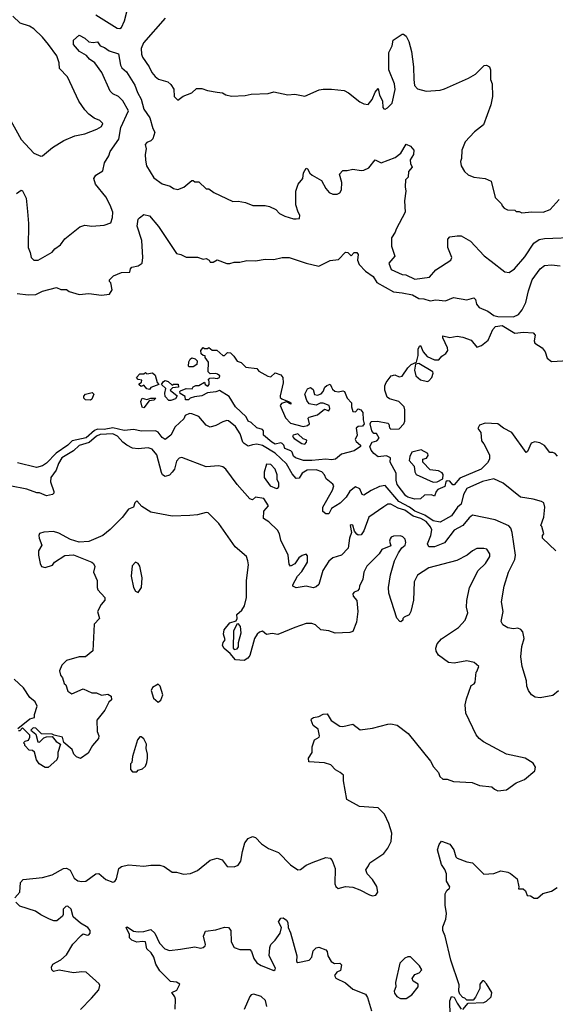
# Model space of a CAD drawing. Extents: x 2239805 to 2396427, y 665731 to 772158.
# Tile 288 of 326: x 2352084 to 2355882, y 736491 to 743470. Entities that reach past the tile are written whole.
import ezdxf

# ---------------------------------------------------------------- set-up
doc = ezdxf.new("R2010")
doc.units = 0

msp = doc.modelspace()

# ---------------------------------------------------------------- linework, layer by layer
at = {"layer": '0CON05XD'}
for points in [[(2352622.9, 743505), (2352775, 743409.1), (2352795, 743407.5), (2352805.3, 743414.7), (2352828, 743462), (2352843.3, 743525)], [(2351958.3, 742868.3), (2352095, 742620), (2352185, 742523.8), (2352233, 742503), (2352246.1, 742503.9), (2352316.4, 742563.6), (2352396.4, 742613.6), (2352475, 742646.2), (2352545, 742661.2), (2352630, 742695), (2352665, 742712.5), (2352673.3, 742735), (2352652.5, 742755), (2352613, 742773), (2352575, 742800), (2352545, 742831.2), (2352503.6, 742893.6), (2352424, 743065), (2352366.2, 743125), (2352363.8, 743165), (2352348, 743215), (2352288.8, 743295), (2352246.7, 743345), (2352184.1, 743404.1), (2352153.9, 743423.9), (2352087.5, 743445), (2352036.2, 743495)], [(2353115, 743481.2), (2352961.9, 743305), (2352944.5, 743265), (2352946.9, 743225), (2352954.2, 743205), (2353002.5, 743135), (2353022, 743095), (2353045, 743067.5), (2353068.3, 743048.3), (2353135, 743030), (2353155, 743010), (2353177, 742977), (2353180, 742925), (2353205, 742900), (2353243, 742927), (2353305, 742952.5), (2353338.3, 742981.7), (2353375, 742982.5), (2353415, 742967.5), (2353485, 742956.7), (2353521.7, 742951.7), (2353545, 742937.5), (2353585, 742927.5), (2353683, 742933), (2353725, 742942.5), (2353845, 742946.7), (2353885, 742957.5), (2353985, 742937.5), (2354035, 742942.5), (2354105, 742927.5), (2354208.3, 742971.7), (2354235, 742977.5), (2354295, 742977.5), (2354385, 742967.5), (2354415, 742952.5), (2354495, 742887.5), (2354525, 742872.5), (2354555, 742870), (2354583.8, 742905), (2354605, 742956.7), (2354625, 742982.5), (2354634.3, 742935), (2354657.5, 742895), (2354658.3, 742848.3), (2354665, 742837.5), (2354675, 742836.7), (2354692.5, 742845), (2354725, 742877.5), (2354747.5, 742975), (2354742, 743015), (2354700.8, 743115), (2354702.1, 743237.9), (2354724.2, 743285), (2354733.3, 743325), (2354795, 743367.5), (2354805, 743367.5), (2354825, 743352.5), (2354843.8, 743315), (2354862, 743245), (2354877.5, 743135), (2354878, 743045), (2354884.1, 743004.1), (2354905, 742980), (2354965, 742963.3), (2355065, 742971.2), (2355095, 742978.8), (2355267.5, 743055), (2355315.8, 743084.2), (2355377.5, 743145), (2355395, 743147.5), (2355415, 743136), (2355423.3, 743115), (2355423.3, 743045), (2355433.3, 743015), (2355436.2, 742925), (2355423.9, 742866.1), (2355373.3, 742725), (2355310, 742675), (2355243.8, 742605), (2355220, 742545), (2355216.7, 742485), (2355210, 742465), (2355213.3, 742435), (2355237.5, 742395), (2355265, 742370), (2355305, 742353.3), (2355385, 742343.3), (2355426.4, 742326.4), (2355455, 742210), (2355500, 742165), (2355505, 742150), (2355520, 742135), (2355543, 742123), (2355595, 742120), (2355605, 742110), (2355625, 742110), (2355645, 742100), (2355715, 742107.5), (2355795, 742106.7), (2355845.8, 742124.2), (2355910, 742195)], [(2352061.7, 742238.3), (2352095, 742262.5), (2352105, 742257.5), (2352128.8, 742205), (2352140.3, 742109.7), (2352145.7, 742025), (2352143.3, 741855), (2352158.9, 741818.9), (2352165, 741783.3), (2352185, 741766.7), (2352215, 741766.7), (2352315, 741823.3), (2352333.3, 741845), (2352373.3, 741875), (2352405, 741917.5), (2352509.3, 742000.7), (2352545, 742012.5), (2352595, 742007.5), (2352683, 742013), (2352729.3, 742030.7), (2352743, 742067), (2352743.8, 742105), (2352726.2, 742155), (2352695.8, 742215), (2352622, 742305), (2352610, 742345), (2352625, 742367.5), (2352672.3, 742397.7), (2352685.8, 742455), (2352715.8, 742505), (2352725.8, 742535), (2352786.6, 742623.4), (2352801.5, 742705), (2352855.7, 742825), (2352815, 742893.8), (2352785, 742926), (2352744.3, 742944.3), (2352725, 742963.3), (2352665.7, 743095.7), (2352616.2, 743165), (2352580, 743190), (2352556.8, 743216.8), (2352508.8, 743245), (2352464.5, 743295), (2352464.3, 743325.7), (2352505, 743361.2), (2352545, 743339.2), (2352575, 743314.2), (2352605, 743308.8), (2352635, 743312.5), (2352653.9, 743283.9), (2352685, 743272), (2352719.3, 743249.3), (2352785, 743227.5), (2352797.6, 743147.6), (2352808.6, 743128.6), (2352840.3, 743100.3), (2352900.5, 743005), (2352918.2, 742955), (2352946, 742906), (2352965, 742836.7), (2353007.5, 742775), (2353028.3, 742698.3), (2353041.7, 742671.7), (2353027.5, 742625), (2353015, 742612.5), (2352985, 742600), (2352973.6, 742586.4), (2352980, 742555), (2352973.3, 742515), (2352976.7, 742475), (2352983.3, 742435), (2353035, 742348), (2353095, 742305.6), (2353150.8, 742290.8), (2353175, 742273.3), (2353205, 742267.5), (2353247, 742283), (2353305, 742330), (2353315, 742330), (2353325, 742320), (2353355, 742320), (2353405, 742270), (2353425, 742270), (2353460, 742245), (2353595, 742182.5), (2353633, 742183), (2353685, 742173.3), (2353737, 742153), (2353825, 742152.5), (2353856.4, 742146.4), (2353900, 742125), (2353927, 742097), (2353965, 742077.5), (2354025, 742057.5), (2354045, 742057.5), (2354068.3, 742061.7), (2354070, 742085), (2354057.5, 742105), (2354043, 742157), (2354042.5, 742255), (2354057.5, 742305), (2354092.5, 742345), (2354096, 742385), (2354115, 742416.7), (2354125, 742412.5), (2354141.7, 742381.7), (2354157, 742367), (2354225, 742330), (2354253.9, 742273.9), (2354277.5, 742245), (2354305, 742233.3), (2354335, 742233.3), (2354355, 742242.5), (2354366.4, 742263.6), (2354367.5, 742315), (2354352.5, 742375), (2354375, 742400), (2354405, 742400), (2354445, 742410), (2354505, 742400), (2354525, 742402.5), (2354559.3, 742420.7), (2354605, 742477.5), (2354646.1, 742456.1), (2354745.6, 742494.4), (2354786, 742524), (2354825, 742586.7), (2354855, 742572.5), (2354878.8, 742545), (2354877.5, 742515), (2354852.3, 742477.7), (2354855, 742450), (2354866.7, 742425), (2354840, 742395), (2354837.5, 742355), (2354820, 742335), (2354817.5, 742285), (2354822.5, 742255), (2354813.3, 742185), (2354817.5, 742105), (2354752.5, 741985), (2354747, 741963), (2354720, 741925), (2354720, 741865), (2354743.3, 741795), (2354702.5, 741745), (2354718.3, 741698.3), (2354795, 741663.3), (2354821.7, 741661.7), (2354885, 741630), (2354990, 741645), (2355035, 741697.5), (2355140, 741765), (2355147.5, 741785), (2355120, 741855), (2355120, 741915), (2355135, 741930), (2355185, 741937.5), (2355215, 741937.5), (2355280.7, 741900.7), (2355377.3, 741797.3), (2355427.7, 741757.7), (2355525, 741682.5), (2355555, 741677.5), (2355593.3, 741705), (2355665, 741790), (2355730, 741885), (2355766.8, 741913.2), (2355805, 741920), (2356045, 741928)], [(2352065, 741528.8), (2352145, 741518.8), (2352198.3, 741521.7), (2352245, 741545.8), (2352345, 741571.2), (2352375, 741557.5), (2352417, 741557), (2352435, 741542.5), (2352505, 741522.5), (2352575, 741530), (2352665, 741516.7), (2352720, 741525), (2352740, 741555), (2352730, 741605), (2352720, 741615), (2352720, 741625), (2352750, 741655), (2352805, 741677.5), (2352865, 741680), (2352870, 741705), (2352880, 741715), (2352925, 741726.2), (2352951.2, 741745), (2352958.1, 741785), (2352949.4, 741905), (2352917.4, 742007.4), (2352923.8, 742055), (2352932.5, 742065), (2352965, 742088.8), (2353005, 742080), (2353068.8, 742005), (2353195, 741812.5), (2353226.4, 741806.4), (2353265, 741787.5), (2353345, 741787.5), (2353385, 741772.5), (2353405, 741777.5), (2353426.4, 741766.4), (2353435, 741752.5), (2353455, 741752.5), (2353485, 741767.5), (2353553, 741743), (2353575, 741742.5), (2353605, 741752.5), (2353645, 741752.5), (2353695, 741762.5), (2353755, 741760), (2353825, 741773.8), (2353885, 741770), (2353945, 741783.3), (2353995, 741783.8), (2354115, 741743.3), (2354205, 741723.3), (2354285, 741762.5), (2354345, 741770), (2354395, 741823.3), (2354410.5, 741820.5), (2354435, 741796.7), (2354455, 741818.8), (2354475, 741820), (2354484.2, 741805), (2354480, 741765), (2354490, 741735), (2354535, 741687.5), (2354589.5, 741649.5), (2354616.8, 741606.8), (2354735, 741542.2), (2354795, 741533.2), (2354869, 741519), (2354913.2, 741493.2), (2354950.5, 741490.5), (2354995, 741477.5), (2355035, 741484), (2355103.6, 741476.4), (2355158.8, 741501.2), (2355255, 741484.2), (2355305, 741499.2), (2355315, 741487.5), (2355323.9, 741453.9), (2355341.1, 741431.1), (2355404, 741404), (2355445, 741374.5), (2355475, 741366.2), (2355585, 741363.3), (2355620.3, 741379.7), (2355645.7, 741414.3), (2355672, 741465), (2355691.7, 741548.3), (2355718, 741625), (2355773.8, 741705), (2355805, 741726.7), (2355855, 741732.5), (2355916.4, 741726.4)], [(2355897, 740377), (2355880, 740395), (2355865, 740402.5), (2355842.5, 740402.5), (2355805, 740452.5), (2355771.7, 740471.7), (2355737.7, 740477.7), (2355711.2, 740468.8), (2355685, 740410), (2355675, 740402.5), (2355573.6, 740543.6), (2355515, 740574), (2355475, 740605.8), (2355385, 740610.8), (2355344.2, 740595.8), (2355332, 740572), (2355353.9, 740543.9), (2355358, 740485), (2355375, 740463.8), (2355415.6, 740385), (2355415.6, 740355), (2355401.7, 740328.3), (2355355, 740284.2), (2355205, 740221.2), (2355165, 740172), (2355154.3, 740174.3), (2355135, 740198.8), (2355115, 740202.5), (2355106.7, 740193.3), (2355098.8, 740161.2), (2355050, 740140), (2355036.7, 740125), (2355025, 740093.3), (2355003, 740103), (2354955, 740100), (2354925, 740074.3), (2354885, 740071.4), (2354836.7, 740085), (2354822, 740095), (2354761.5, 740175), (2354754.4, 740205.6), (2354754, 740255), (2354712, 740335), (2354712.5, 740365), (2354685, 740378.8), (2354625, 740371.4), (2354594, 740395), (2354575, 740420), (2354567.5, 740445), (2354584.3, 740475.7), (2354615.7, 740484.3), (2354632, 740505), (2354615, 740537.5), (2354595, 740537.5), (2354581.2, 740555), (2354568.6, 740605), (2354577.1, 740622.9), (2354620, 740625), (2354695, 740610), (2354702.3, 740602.3), (2354706.1, 740576.1), (2354715, 740568.8), (2354775, 740569.2), (2354807.5, 740605), (2354814.3, 740625), (2354815.7, 740704.3), (2354809.2, 740725), (2354772.8, 740762.8), (2354705, 740781.9), (2354688.8, 740795), (2354672, 740845), (2354673.8, 740875), (2354681.7, 740898.3), (2354717.5, 740945), (2354745, 740953.3), (2354775, 740937.5), (2354795, 740942.5), (2354835, 741002.5), (2354860, 741025), (2354897.5, 741042.5), (2354909.5, 741090.5), (2354910, 741135), (2354920, 741155), (2354925, 741160), (2354943.8, 741115), (2354973.2, 741083.2), (2355025, 741060), (2355055, 741060), (2355076.7, 741085), (2355105, 741103.3), (2355119.2, 741125), (2355118, 741145), (2355083.3, 741215), (2355085, 741230), (2355135, 741217.1), (2355185, 741226.9), (2355225, 741220), (2355285, 741197.5), (2355325, 741150), (2355358.3, 741161.7), (2355405, 741197.5), (2355440, 741275), (2355457.5, 741295), (2355505, 741302.9), (2355595, 741248), (2355655.8, 741255.8), (2355725, 741251.2), (2355738, 741235), (2355731.2, 741195), (2355737.7, 741177.7), (2355789.2, 741145), (2355810, 741115), (2355825, 741070), (2355855, 741047.5), (2355972.5, 741055)], [(2354155, 740344.6), (2354095.6, 740345.6), (2354040, 740365), (2354025, 740376.7), (2354016.2, 740405), (2354006.7, 740415), (2353965, 740430), (2353956.7, 740455), (2353945, 740466.7), (2353935, 740470), (2353895, 740461.1), (2353872.5, 740475), (2353812.9, 740525), (2353813.3, 740555), (2353806.7, 740565), (2353765, 740576.2), (2353725, 740614), (2353704.3, 740624.3), (2353690, 740655), (2353615, 740726.2), (2353568.6, 740798.6), (2353501.7, 740841.7), (2353475, 740831.2), (2353415, 740824.3), (2353375, 740804.3), (2353322.5, 740797.5), (2353293.3, 740786.7), (2353280, 740775), (2353260, 740775), (2353258.3, 740798.3), (2353221.7, 740821.7), (2353220, 740835), (2353225, 740840), (2353263.6, 740856.4), (2353306.2, 740853.8), (2353315, 740867.5), (2353333.6, 740876.4), (2353355, 740877.5), (2353395, 740900), (2353400, 740885), (2353417, 740873), (2353427.5, 740885), (2353427, 740907), (2353420, 740915), (2353431.7, 740928.3), (2353455, 740932.5), (2353483, 740927), (2353500, 740935), (2353502.5, 740945), (2353486.7, 740956.7), (2353475, 740962.5), (2353435, 740960), (2353420, 740975), (2353421.7, 741041.7), (2353400, 741075), (2353398.3, 741088.3), (2353385, 741090), (2353371.7, 741101.7), (2353367.5, 741125), (2353385, 741147.5), (2353395, 741140), (2353415, 741140), (2353425, 741147.5), (2353448.3, 741128.3), (2353481.7, 741128.3), (2353525, 741090), (2353535, 741090), (2353558.3, 741111.7), (2353578.3, 741108.3), (2353602.5, 741085), (2353625, 741050), (2353655, 741040), (2353687.5, 741007.5), (2353765, 740997.5), (2353779.3, 740979.3), (2353843, 740943), (2353865, 740937.5), (2353895, 740966), (2353935, 740953.8), (2353949.2, 740935), (2353952, 740895), (2353930, 740805), (2353932, 740792), (2353942, 740782), (2353995, 740762.5), (2354006.2, 740755), (2354007.5, 740745), (2353975, 740762.5), (2353940.8, 740749.2), (2353931.2, 740735), (2353968.9, 740648.9), (2354005, 740611.2), (2354095, 740586.7), (2354125, 740593.8), (2354140, 740605), (2354130, 740645), (2354136.4, 740653.6), (2354195, 740669.2), (2354245, 740710), (2354275, 740697.5), (2354283.3, 740715), (2354277.5, 740735), (2354235, 740752.5), (2354215, 740752.5), (2354185, 740736.7), (2354137, 740747), (2354120.5, 740770.5), (2354106, 740815), (2354125, 740852.5), (2354145, 740862.5), (2354165, 740850), (2354174.1, 740814.1), (2354195, 740808.8), (2354220.7, 740819.3), (2354236.4, 740833.6), (2354247.5, 740865), (2354261.7, 740878.3), (2354285, 740886.7), (2354295.7, 740865.7), (2354301.2, 740851.2), (2354317.7, 740837.7), (2354345, 740833.3), (2354375, 740840), (2354386.7, 740835), (2354406.4, 740786.4), (2354437.5, 740755), (2354436.7, 740725), (2354445, 740693.3), (2354465, 740690), (2354485, 740712.5), (2354502.5, 740705), (2354516.7, 740685), (2354518.6, 740635), (2354527.5, 740605), (2354515, 740589.2), (2354484, 740586), (2354470, 740575), (2354476.7, 740525), (2354463.8, 740495), (2354470.5, 740480.5), (2354500, 740455), (2354500, 740445), (2354455.9, 740414.1), (2354365, 740391.2), (2354324.2, 740355.8), (2354295, 740350.8), (2354255, 740355.8), (2354155, 740344.6)], [(2353315, 741010), (2353285, 741010), (2353280, 741015), (2353282.5, 741045), (2353292.5, 741065), (2353305, 741072.5), (2353327, 741067), (2353341.7, 741051.7), (2353340, 741025), (2353315, 741010)], [(2354975, 740906.2), (2354985, 740910), (2355006.7, 740935), (2355016.7, 740965), (2355012.5, 740975), (2354915, 741032.5), (2354891.7, 741028.3), (2354882.5, 740985), (2354892.5, 740945), (2354925, 740916.7), (2354975, 740906.2)], [(2353005, 740850), (2352985, 740852.5), (2352965, 740880), (2352945, 740870), (2352931.7, 740881.7), (2352931.7, 740888.3), (2352948.3, 740901.7), (2352950, 740915), (2352925, 740920), (2352912.5, 740935), (2352935, 740960), (2352965, 740960), (2352975, 740970), (2352985, 740960), (2353025, 740967.5), (2353045, 740950), (2353058.3, 740898.3), (2353070, 740885), (2353015, 740862.5), (2353005, 740850)], [(2353155, 740770), (2353141.7, 740771.7), (2353115, 740800), (2353113, 740823), (2353120, 740855), (2353090, 740885), (2353103.6, 740906.4), (2353115, 740912.5), (2353136.1, 740906.1), (2353165, 740880), (2353175, 740887.5), (2353207, 740887), (2353210, 740865), (2353168.3, 740861.7), (2353150, 740845), (2353200, 740805), (2353188.3, 740781.7), (2353155, 740770)], [(2352585, 740773.3), (2352550, 740775), (2352538.3, 740788.3), (2352538.3, 740801.7), (2352550, 740815), (2352597.5, 740827.5), (2352610, 740815), (2352595, 740780), (2352585, 740773.3)], [(2352965, 740720), (2352953.3, 740723.3), (2352942.5, 740765), (2352951.7, 740788.3), (2352985, 740777.5), (2353015, 740787.5), (2353048.3, 740788.3), (2353035, 740772.5), (2353001.7, 740768.3), (2352965, 740720)], [(2355886.7, 739705), (2355790, 739795), (2355790, 739815), (2355800, 739825), (2355787, 739877), (2355780, 739885), (2355801.2, 739945), (2355808, 740015), (2355800, 740045), (2355785, 740056), (2355725, 740071.2), (2355635, 740086.7), (2355512.5, 740185), (2355445.8, 740215.8), (2355365, 740196.2), (2355255, 740146.8), (2355230.3, 740105), (2355213.7, 740036.4), (2355189.5, 740015), (2355145, 739952.9), (2355065, 739908.6), (2355015, 739917.3), (2354957.6, 739957.6), (2354885, 739987.5), (2354847.3, 740015), (2354772.4, 740055), (2354675, 740168), (2354635, 740161.2), (2354575, 740134), (2354525, 740098.8), (2354512.9, 740105), (2354495, 740146), (2354465, 740158.8), (2354425, 740128), (2354399.2, 740085), (2354356.2, 740043.8), (2354295, 740006.2), (2354275, 739967.5), (2354255, 739966.7), (2354233.3, 739985), (2354233.3, 740015), (2354302.5, 740135), (2354312, 740165), (2354305, 740178), (2354256.2, 740215), (2354244.2, 740245), (2354227.5, 740265), (2354185, 740278.5), (2354122.9, 740277.1), (2354085.8, 740255), (2354065, 740220), (2354045, 740218), (2354015, 740250), (2353975, 740322.2), (2353895, 740397.4), (2353805, 740452.7), (2353765, 740461.8), (2353735, 740455.6), (2353705, 740448.1), (2353676, 740465), (2353666.6, 740476.6), (2353647.5, 740535), (2353615, 740585.7), (2353565, 740626.2), (2353551.7, 740628.3), (2353525, 740620), (2353475, 740593.3), (2353435, 740582.5), (2353407, 740597), (2353355, 740656.7), (2353305, 740676.7), (2353287.7, 740677.7), (2353258, 740665), (2353248.3, 740641.7), (2353186.9, 740585), (2353155, 740525.8), (2353115, 740494), (2353095, 740508.1), (2353065, 740546.9), (2353045.8, 740555.8), (2352945, 740552.7), (2352893.9, 740566.1), (2352825, 740558.3), (2352745, 740577.2), (2352683.9, 740566.1), (2352635, 740567.2), (2352615, 740557.4), (2352555, 740506.4), (2352455.5, 740485), (2352426.4, 740455), (2352343.4, 740396.6), (2352273, 740327), (2352245, 740308.6), (2352203.2, 740296.8), (2352068, 740328)], [(2353912, 739852), (2353851.7, 739911.7), (2353813.8, 739935), (2353815, 739987.5), (2353847.5, 740025), (2353815.8, 740075.8), (2353755, 740085.8), (2353735, 740067.5), (2353715, 740073.3), (2353625, 740176), (2353546.2, 740285), (2353525, 740300), (2353495, 740308.8), (2353405, 740301.2), (2353234.2, 740365.8), (2353215, 740361.2), (2353195, 740340), (2353181.2, 740285), (2353165, 740262.5), (2353145, 740242.5), (2353115, 740232.5), (2353097.5, 740245), (2353090.5, 740260.5), (2353055.8, 740385), (2353023.3, 740425), (2352995, 740435.7), (2352925, 740428.9), (2352885, 740433.8), (2352844.2, 740454.2), (2352815, 740475.6), (2352777.2, 740517.3), (2352743.3, 740535), (2352655, 740530), (2352628.8, 740518.8), (2352577.1, 740472.9), (2352505, 740451.5), (2352465.3, 740414.7), (2352382.5, 740365), (2352358.6, 740325), (2352341.7, 740278.3), (2352304.4, 740225), (2352302.2, 740195), (2352325.7, 740125), (2352325.5, 740114.5), (2352316.7, 740105), (2352275, 740096.2), (2352225, 740117.5), (2352205, 740117.5), (2352135, 740143.3), (2352015, 740166.7)], [(2354105, 740462.5), (2354117.5, 740475), (2354119.3, 740489.3), (2354095, 740500), (2354055, 740533.8), (2354022.5, 740525), (2354017.5, 740515), (2354031.2, 740501.2), (2354085, 740466.7), (2354105, 740462.5)], [(2355015, 740191.2), (2355045, 740193.3), (2355083.3, 740215), (2355086.4, 740246.4), (2355078.8, 740258.8), (2355053.2, 740273.2), (2354995, 740278.8), (2354943.3, 740335), (2354942.5, 740355), (2354968, 740362), (2354979.3, 740380.7), (2354977.5, 740395), (2354931.7, 740421.7), (2354865, 740403.8), (2354849.2, 740375), (2354846.7, 740346.7), (2354882, 740305), (2354886.7, 740265), (2354896.1, 740246.1), (2355015, 740191.2)], [(2353905, 740147.5), (2353915, 740150), (2353921.7, 740158.3), (2353922.5, 740185), (2353910.7, 740210.7), (2353910.8, 740245), (2353896, 740285), (2353865, 740316.7), (2353835, 740320), (2353817, 740263), (2353817.5, 740225), (2353860, 740165), (2353905, 740147.5)], [(2352050, 737245), (2352084.2, 737285), (2352090, 737355), (2352107.5, 737375), (2352245, 737389.2), (2352315, 737408.8), (2352395, 737454), (2352415, 737455.8), (2352441.2, 737441.2), (2352471.2, 737385), (2352497.3, 737367.3), (2352525, 737361.4), (2352552.5, 737365), (2352624.3, 737415.7), (2352645, 737418), (2352695, 737376.7), (2352745, 737357.5), (2352757.7, 737362.3), (2352769.5, 737380.5), (2352786.7, 737455), (2352805, 737467.1), (2352855, 737480), (2352965, 737469.4), (2353015, 737478.6), (2353078.3, 737478.3), (2353108.3, 737468.3), (2353165, 737428.8), (2353195, 737428.8), (2353245.9, 737414.1), (2353295, 737418), (2353345, 737440.8), (2353435, 737513.8), (2353485, 737528), (2353520, 737515), (2353555, 737467.5), (2353605, 737466.2), (2353632.3, 737477.7), (2353653.1, 737506.9), (2353663.1, 737575), (2353680, 737635), (2353705, 737666.7), (2353735, 737680), (2353755, 737673.3), (2353798.3, 737628.3), (2353847.5, 737595), (2353918.3, 737568.3), (2354005, 737480), (2354055, 737443.3), (2354075, 737446.7), (2354115, 737478), (2354165, 737499.2), (2354255, 737531.2), (2354285, 737526.7), (2354299.5, 737509.5), (2354320, 737455), (2354318.8, 737345), (2354325.9, 737325.9), (2354342.7, 737312.7), (2354395, 737326), (2354445, 737321.2), (2354495, 737303.3), (2354565, 737266.7), (2354585, 737260), (2354610, 737265), (2354622.5, 737285), (2354615.9, 737325.9), (2354586.7, 737375), (2354546.7, 737415), (2354537.5, 737445), (2354558.3, 737471.7), (2354566.4, 737493.6), (2354665, 737560), (2354695, 737597.5), (2354718.8, 737645), (2354723.3, 737705), (2354702.1, 737772.1), (2354669.7, 737839.7), (2354625, 737883.8), (2354493.9, 737893.9), (2354403.6, 737943.6), (2354380, 738075), (2354380, 738115), (2354357.5, 738135), (2354322.7, 738152.7), (2354289.3, 738189.3), (2354245, 738202.5), (2354135, 738210), (2354132.5, 738235), (2354157.5, 738275), (2354157.5, 738315), (2354173.3, 738365), (2354207.5, 738385), (2354210, 738395), (2354200.7, 738440.7), (2354165, 738467.5), (2354151.2, 738505), (2354154.2, 738515.8), (2354166.1, 738523.9), (2354205, 738530), (2354235, 738546.7), (2354265, 738550), (2354291.7, 738501.7), (2354355, 738463.3), (2354375, 738460), (2354445, 738476.7), (2354497, 738437), (2354585, 738448.8), (2354693.6, 738476.4), (2354715, 738480), (2354760.7, 738470.7), (2354839.5, 738409.5), (2354996.7, 738215), (2355017.5, 738175), (2355052.5, 738135), (2355062.5, 738105), (2355085, 738087.5), (2355115, 738086.7), (2355160.5, 738070.5), (2355293, 738063), (2355345, 738042.5), (2355431.7, 738031.7), (2355450, 738015), (2355475, 738003.8), (2355535, 738012.5), (2355605, 738060), (2355662.5, 738085), (2355737.5, 738145), (2355741.7, 738171.7), (2355725, 738200), (2355667, 738237), (2355535, 738263.3), (2355371.7, 738351.7), (2355342.5, 738375), (2355321.7, 738401.7), (2355247.5, 738555), (2355242.5, 738615), (2355253, 738657), (2355285, 738750), (2355306.4, 738763.6), (2355312.5, 738775), (2355320, 738845), (2355325, 738850), (2355340, 738885), (2355307.5, 738915), (2355255, 738925.6), (2355165, 738910), (2355125, 738914.4), (2355054, 738965), (2355036, 738995), (2355035.7, 739015), (2355044.6, 739045.4), (2355075, 739082.5), (2355195, 739162), (2355243.8, 739215), (2355261.2, 739265), (2355252.5, 739305), (2355254.1, 739354.1), (2355274.2, 739445.8), (2355333.9, 739566.1), (2355387.5, 739615), (2355417.5, 739665), (2355417.5, 739685), (2355396.4, 739716.4), (2355375, 739722.5), (2355325, 739722.5), (2355293.9, 739706.1), (2355256.1, 739673.9), (2355183.6, 739636.4), (2354986.1, 739583.9), (2354905, 739533.3), (2354880.8, 739485), (2354876.2, 739355), (2354857.5, 739275), (2354845, 739252.5), (2354810, 739235), (2354800, 739225), (2354800, 739215), (2354787, 739203), (2354780, 739205), (2354758.3, 739228.3), (2354702, 739405), (2354699.2, 739445), (2354714, 739535), (2354741.2, 739635), (2354769.3, 739690.7), (2354793.6, 739726.4), (2354816.7, 739745), (2354822.5, 739765), (2354817, 739787), (2354800, 739805), (2354785, 739812.5), (2354735, 739810), (2354717, 739803), (2354710.7, 739789.3), (2354706.7, 739775), (2354715, 739740), (2354652.5, 739715), (2354632.5, 739685), (2354545, 739596.7), (2354525, 739553.3), (2354518.1, 739505), (2354493.3, 739455), (2354490, 739435), (2354479.3, 739420.7), (2354455, 739412.5), (2354445, 739400), (2354447.5, 739385), (2354473.8, 739353.8), (2354481.2, 739275), (2354471.2, 739198.8), (2354445.7, 739134.3), (2354425, 739126.2), (2354321.7, 739121.7), (2354275, 739137.5), (2354220, 739145), (2354180.7, 739180.7), (2354155, 739191.2), (2354115, 739190), (2354035, 739161.2), (2353915, 739113.3), (2353875, 739118.8), (2353835, 739113.3), (2353806, 739136), (2353785, 739130), (2353766.7, 739115), (2353748, 739085), (2353715, 738962.5), (2353702.5, 738945), (2353675, 738927.5), (2353615, 738932.5), (2353576.9, 738976.9), (2353533.4, 739013.4), (2353522.9, 739035), (2353525.9, 739055), (2353540.6, 739075), (2353529.7, 739115), (2353534.2, 739145), (2353574.1, 739195.9), (2353620, 739210), (2353626.2, 739225), (2353623.3, 739255), (2353658.8, 739285), (2353678.8, 739315), (2353693.3, 739375), (2353691.2, 739495), (2353706.7, 739605), (2353702.5, 739635), (2353692.5, 739665), (2353612.6, 739732.6), (2353495, 739900), (2353420, 739975), (2353405, 739977.5), (2353345, 739960), (2353290, 739955), (2353165, 739950.8), (2353015, 739980), (2352950.6, 740020.6), (2352915, 740060), (2352900, 740045), (2352890, 740015), (2352855, 740000), (2352809.5, 739940.5), (2352725, 739856.7), (2352672.5, 739815), (2352575, 739771.2), (2352505, 739766.7), (2352445, 739786.7), (2352361.7, 739831.7), (2352323, 739843), (2352255, 739836.7), (2352225, 739827.5), (2352220, 739815), (2352222.5, 739795), (2352240, 739745), (2352216.7, 739705), (2352216.7, 739675), (2352228, 739615), (2352238.8, 739595), (2352265, 739587.5), (2352317, 739603), (2352330, 739625), (2352405, 739672.5), (2352465, 739676.7), (2352595.9, 739625.9), (2352606.4, 739616.4), (2352616.2, 739595), (2352606.2, 739555), (2352632.5, 739495), (2352633.3, 739475), (2352632.5, 739445), (2352638.3, 739428.3), (2352687.5, 739375), (2352687.5, 739355), (2352662.5, 739325), (2352636.7, 739275), (2352648.8, 739225), (2352612.5, 739185), (2352603.6, 738996.4), (2352550, 738955), (2352505, 738953.8), (2352415, 738927.5), (2352382.5, 738895), (2352366.7, 738855), (2352373.3, 738825), (2352386.7, 738805), (2352400, 738765), (2352410, 738755), (2352425, 738710), (2352453, 738693), (2352535, 738727.5), (2352595, 738700), (2352628.3, 738698.3), (2352665, 738683.3), (2352709.3, 738689.3), (2352732.5, 738675), (2352735, 738650), (2352717, 738633), (2352687.5, 738575), (2352632, 738505), (2352633.8, 738425), (2352646.2, 738395), (2352642, 738375), (2352601.2, 738325), (2352569.7, 738270.3), (2352515, 738232.5), (2352486.1, 738246.1), (2352467.5, 738265), (2352455, 738297.5), (2352397, 738347), (2352387.5, 738385), (2352328.3, 738398.3), (2352315, 738406.7), (2352238.3, 738408.3), (2352199.3, 738449.3), (2352178.3, 738451.7), (2352162.5, 738435), (2352197.5, 738405), (2352211.7, 738351.7), (2352225, 738350), (2352255, 738380), (2352273, 738387), (2352315, 738390), (2352342.5, 738355), (2352372.5, 738335), (2352353.6, 738276.4), (2352353.8, 738245), (2352346.7, 738225), (2352285, 738170), (2352265, 738170), (2352222.5, 738195), (2352203.8, 738223.8), (2352188.3, 738278.3), (2352175, 738290), (2352151.7, 738291.7), (2352120, 738325), (2352120, 738335), (2352110, 738345), (2352123, 738357), (2352146.4, 738363.6), (2352156.4, 738383.6), (2352155, 738400), (2352105, 738450), (2352085, 738430), (2352075, 738430)], [(2355905, 738712), (2355865, 738680), (2355775, 738662.5), (2355738.3, 738668.3), (2355713.6, 738683.6), (2355692.5, 738715), (2355680, 738745), (2355677.5, 738785), (2355647.5, 738885), (2355637.5, 738955), (2355643.6, 739026.4), (2355660, 739085), (2355651.7, 739131.7), (2355638.3, 739148.3), (2355617, 739157), (2355585, 739153.3), (2355545, 739160), (2355510.7, 739180.7), (2355497.5, 739205), (2355511.2, 739275), (2355501.2, 739345), (2355518.8, 739455), (2355550, 739555), (2355594, 739645), (2355599.2, 739675), (2355576.9, 739835), (2355567.1, 739867.1), (2355553.4, 739883.4), (2355455, 739925.7), (2355295, 739958), (2355270.9, 739939.1), (2355225.8, 739885), (2355165, 739850.8), (2355095, 739762.2), (2355025, 739734.5), (2354985, 739734.4), (2354975.8, 739755), (2355000, 739815), (2355005.4, 739855), (2354997.8, 739875), (2354965, 739913.4), (2354929.1, 739935), (2354875, 739950), (2354815, 739993.2), (2354767.5, 740007.5), (2354715, 740035.6), (2354695, 740035.8), (2354667, 740017), (2354559.2, 739945), (2354525, 739846.7), (2354505, 739818.8), (2354485, 739817.5), (2354473.8, 739823.8), (2354458, 739845), (2354445, 739886.2), (2354435, 739890), (2354427.5, 739885), (2354436.1, 739836.1), (2354422.9, 739795), (2354412.2, 739725), (2354365, 739673.8), (2354305, 739656.7), (2354275, 739633.3), (2354233.8, 739565), (2354204.1, 739465.9), (2354185, 739450), (2354165, 739443.8), (2354115, 739454), (2354045, 739442.5), (2354020, 739455), (2354020, 739465), (2354053.8, 739525), (2354085, 739560), (2354124.3, 739625.7), (2354125, 739670), (2354115, 739682.5), (2354087.3, 739672.7), (2354064.1, 739655.9), (2354035, 739613.3), (2354005, 739597.5), (2353995, 739610), (2353986.7, 739675), (2353935, 739780), (2353926.7, 739825), (2353912, 739852)], [(2352925, 739411.1), (2352948.4, 739445), (2352951.6, 739515), (2352936.1, 739596.1), (2352925, 739615.6), (2352905, 739625.6), (2352880.8, 739599.2), (2352874.7, 739525), (2352890.4, 739445), (2352905, 739418.6), (2352925, 739411.1)], [(2353605, 739006.2), (2353625, 739010.8), (2353635.8, 739025), (2353636.4, 739055), (2353653.5, 739125), (2353648.8, 739168.8), (2353635, 739188), (2353624.3, 739185.7), (2353600, 739135), (2353598, 739015), (2353605, 739006.2)], [(2352070, 738445), (2352156, 738514), (2352190, 738525), (2352190, 738545), (2352206.7, 738605), (2352193.3, 738635), (2352155, 738666.7), (2352110, 738735), (2352045.7, 738795.7)], [(2353065, 738633.3), (2353085, 738647.5), (2353100, 738685), (2353080, 738745), (2353065, 738760), (2353025, 738737.5), (2353016.2, 738715), (2353031.7, 738661.7), (2353065, 738633.3)], [(2352915, 738140), (2352925, 738150), (2352955, 738160), (2352975, 738180), (2352986, 738205), (2352990, 738235), (2352990, 738265), (2352980, 738305), (2352982, 738335), (2352965, 738372.5), (2352945, 738387.5), (2352935, 738387.5), (2352920, 738365), (2352883, 738247), (2352880, 738205), (2352870, 738195), (2352870, 738155), (2352885, 738140), (2352915, 738140)], [(2355226.1, 736453.9), (2355265, 736500), (2355375, 736503.3), (2355395, 736513.3), (2355427.5, 736545), (2355432.5, 736575), (2355395, 736637.5), (2355375, 736656.7), (2355365, 736657.5), (2355347.5, 736635), (2355347, 736603), (2355317, 736543), (2355298.3, 736521.7), (2355255, 736520), (2355240, 736535), (2355225, 736540), (2355203.8, 736563.8), (2355197.5, 736585), (2355199.3, 736629.3), (2355141.2, 736805), (2355101.2, 736975), (2355083.3, 737015), (2355085, 737040), (2355106.4, 737093.6), (2355110, 737135), (2355100, 737195), (2355102, 737275), (2355112.5, 737297.5), (2355132.5, 737315), (2355133.3, 737325), (2355111.2, 737365), (2355110, 737415), (2355097.7, 737447.7), (2355075, 737482.5), (2355046.7, 737585), (2355057.5, 737625), (2355075, 737647.5), (2355135, 737626.7), (2355163.3, 737585), (2355176.1, 737536.1), (2355185.9, 737525.9), (2355255, 737500), (2355295, 737493.3), (2355375, 737412.5), (2355445, 737418.8), (2355495, 737438), (2355545, 737428.8), (2355565, 737418.8), (2355611.2, 737381.2), (2355622.5, 737325), (2355620, 737310), (2355655, 737310), (2355670, 737295), (2355681.7, 737261.7), (2355705, 737260), (2355733, 737243), (2355755, 737242.5), (2355793, 737277), (2355855, 737292.5), (2355895, 737320)], [(2352515.5, 736454.5), (2352594, 736535), (2352644.2, 736595), (2352652, 736625), (2352647, 736637), (2352555, 736718.8), (2352525, 736721.2), (2352465, 736714), (2352365, 736733.3), (2352323.9, 736723.9), (2352312.5, 736735), (2352310, 736755), (2352320, 736775), (2352375, 736806.7), (2352417, 736843), (2352461.9, 736918.1), (2352520.7, 736979.3), (2352535, 736990), (2352561.7, 736981.7), (2352575, 736983.8), (2352583.8, 736995), (2352584, 737015), (2352568, 737035), (2352516.2, 737066.2), (2352462.3, 737112.3), (2352450, 737165), (2352425, 737187.5), (2352410, 737185), (2352391.2, 737165), (2352393, 737127), (2352387.5, 737115), (2352347, 737083), (2352325, 737083.3), (2352295, 737093.8), (2352235, 737126), (2352195, 737150.8), (2352085, 737188), (2352057.5, 737215)], [(2353187, 736457), (2353188.1, 736528.1), (2353183.8, 736545), (2353163.3, 736575), (2353197.7, 736592.3), (2353220, 736635), (2353195, 736648.8), (2353153.8, 736653.8), (2353078.3, 736728.3), (2353050, 736775), (2353036, 736825), (2353016.4, 736856.4), (2352985.8, 736885), (2352975, 736933.3), (2352955, 736937.5), (2352915, 736931.2), (2352880, 736945), (2352863, 736963), (2352862.5, 736985), (2352840, 737035), (2352845, 737040), (2352890, 737010), (2352924.2, 737004.2), (2352963.8, 737006.2), (2353015, 737022.5), (2353041.2, 736995), (2353075, 736923.8), (2353113.7, 736883.7), (2353145, 736871.9), (2353225, 736882), (2353325, 736898.8), (2353365, 736890), (2353385, 736893.8), (2353400, 736905), (2353402.5, 736915), (2353386.2, 736975), (2353401.2, 737008.8), (2353475, 737018.1), (2353535, 737038), (2353565, 737036), (2353581.2, 737015), (2353584.2, 736935), (2353605, 736893.3), (2353645, 736880), (2353715, 736878.8), (2353728.8, 736865), (2353744.2, 736815), (2353766, 736785), (2353795, 736765.7), (2353885, 736731.2), (2353895, 736737.5), (2353898.3, 736748.3), (2353852.5, 736835), (2353857.1, 736895), (2353864.5, 736915.5), (2353895.7, 736945), (2353932, 736995), (2353941.2, 737035), (2353918.8, 737075), (2353935, 737102.5), (2353953, 737103), (2353975, 737086.7), (2353985, 737070), (2353988, 737035), (2354005, 736997.5), (2354048, 736835), (2354047.5, 736795), (2354055, 736787.5), (2354136.7, 736805), (2354155.6, 736824.4), (2354165, 736870), (2354185, 736891.2), (2354205, 736896), (2354255, 736878), (2354263.8, 736865), (2354268.8, 736835), (2354293.3, 736795), (2354315, 736780), (2354355, 736782.5), (2354365, 736770), (2354358.8, 736731.2), (2354332.1, 736717.9), (2354316, 736695), (2354325, 736676.2), (2354395, 736642.5), (2354445, 736597.5), (2354535, 736564), (2354550.5, 736540.5), (2354577.8, 736445)], [(2354825, 736532.5), (2354865, 736557.5), (2354908.8, 736615), (2354910, 736635), (2354873.3, 736655), (2354868, 736675), (2354885, 736703.3), (2354917.5, 736715), (2354936.2, 736735), (2354920, 736765), (2354855, 736827.5), (2354835, 736827.5), (2354815, 736817.5), (2354778.3, 736781.7), (2354749.2, 736645), (2354750, 736615), (2354739.2, 736585), (2354740.9, 736570.9), (2354757.7, 736547.7), (2354785, 736533.3), (2354825, 736532.5)], [(2353836.9, 736475), (2353827.4, 736517.4), (2353795, 736545.6), (2353745, 736564.3), (2353725, 736557.5), (2353715, 736546.2), (2353676.6, 736453.4)], [(2355135.8, 736414.2), (2355134.4, 736515), (2355145, 736546.7), (2355165, 736542.5), (2355185, 736500), (2355215, 736457.5)]]:
    msp.add_lwpolyline(points, dxfattribs=at)

doc.saveas('drawing.dxf')
